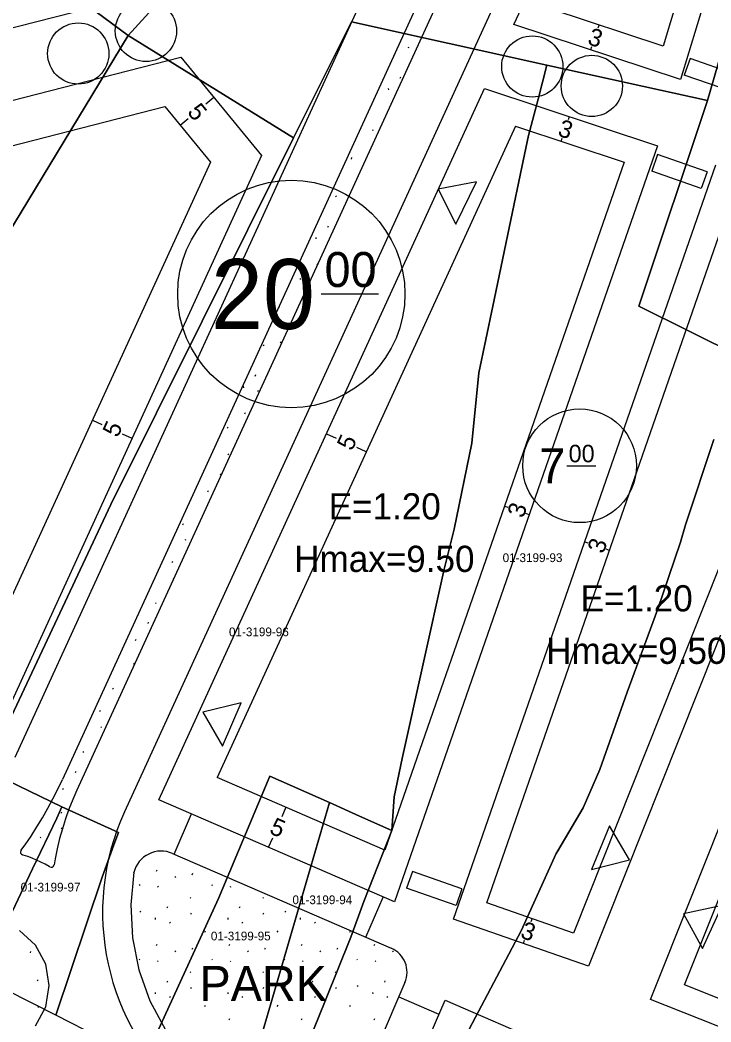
# Model space of a CAD drawing. Extents: x 419396 to 421519, y 4453567 to 4456767.
# Drawn here: x 420905.3 to 420984.3, y 4454414.9 to 4454529.5 of the extents above; entities that cross this region are included whole.
import ezdxf

# ---------------------------------------------------------------- set-up
doc = ezdxf.new("R2010")
doc.units = 0
for name, color, linetype in [('0_KADASTRO', 7, 'Continuous'), ('Level 16', 7, 'Continuous'), ('Level 20', 7, 'Continuous'), ('Level 28', 7, 'Continuous'), ('Level 29', 7, 'Continuous'), ('Level 30', 7, 'Continuous'), ('Level 41', 7, 'Continuous'), ('Level 53', 7, 'Continuous'), ('Level 55', 7, 'Continuous'), ('Level 58', 7, 'Continuous'), ('Level 61', 7, 'Continuous'), ('Level 62', 7, 'Continuous')]:
    doc.layers.add(name, color=color, linetype=linetype)

msp = doc.modelspace()

# ---------------------------------------------------------------- linework, layer by layer
at = {"layer": '0_KADASTRO'}
for points in [[(420906.64, 4454535.82), (420917.23, 4454557.02), (420920.19, 4454567.78), (420955.24, 4454588.12), (420970.25, 4454598.21), (420972.54, 4454590.07), (420959.51, 4454575.32), (420952.33, 4454567.15), (420938.14, 4454550.22), (420917.64, 4454527.67)], [(420917.64, 4454527.67), (420938.14, 4454550.22), (420952.33, 4454567.15), (420959.51, 4454575.32), (420972.54, 4454590.07), (420978.09, 4454579.98), (420986.29, 4454574.29), (420995.77, 4454570.92), (420998.5, 4454570.68), (420983.91, 4454520.25), (420965.53, 4454524.31), (420943.17, 4454529.23), (420936.56, 4454515.98)], [(420872.45, 4454478.46), (420887.66, 4454505.75), (420906.64, 4454535.82), (420917.64, 4454527.67), (420884.15, 4454472.49)], [(420875.72, 4454460.37), (420884.15, 4454472.49), (420917.64, 4454527.67), (420936.56, 4454515.98), (420915.67, 4454474.07), (420901.35, 4454443.68), (420900.07, 4454441.1), (420893.72, 4454444.62), (420893.52, 4454444.73), (420893.44, 4454444.53), (420889.81, 4454435.45), (420882.75, 4454447.45)], [(420892.86, 4454427.27), (420900.07, 4454441.1), (420901.35, 4454443.68), (420910.04, 4454439.5), (420909.48, 4454438.19), (420906.71, 4454432.4), (420901.36, 4454421.22), (420900.81, 4454419.99)], [(420919.48, 4454410.46), (420927.96, 4454429.01), (420933.84, 4454443.01), (420940.66, 4454439.98), (420932.4, 4454411.65), (420927.17, 4454406.36)], [(420900.81, 4454419.99), (420901.36, 4454421.22), (420906.71, 4454432.4), (420909.48, 4454438.19), (420910.04, 4454439.5), (420916.52, 4454436.58), (420916.01, 4454435.17), (420914.66, 4454431.45), (420909.36, 4454415.69)], [(420927.17, 4454406.36), (420932.4, 4454411.65), (420940.66, 4454439.98), (420944.11, 4454438.44), (420947.8, 4454436.81), (420944.6, 4454428.69), (420943.11, 4454424.61), (420940.21, 4454417.4), (420939.41, 4454415.41), (420938.65, 4454413.54), (420937.19, 4454409.81), (420932.47, 4454403.57)]]:
    msp.add_lwpolyline(points, close=True, dxfattribs=at)
for points in [[(420987.64, 4454490.99), (420976.05, 4454496.75), (420983.91, 4454520.25), (420998.5, 4454570.68)], [(420914.43, 4454413.1), (420909.36, 4454415.69), (420914.66, 4454431.45), (420916.01, 4454435.17), (420916.52, 4454436.58), (420910.04, 4454439.5), (420901.35, 4454443.68), (420915.67, 4454474.07), (420936.56, 4454515.98), (420943.17, 4454529.23), (420965.53, 4454524.31), (420964.54, 4454520.39), (420963.44, 4454516.24), (420962.68, 4454512.64), (420961.41, 4454506.62), (420959.34, 4454496.75), (420957.73, 4454489.12), (420956.94, 4454481.08), (420954.92, 4454471.23), (420953.78, 4454466.67), (420948.97, 4454445.03), (420948.06, 4454440.66), (420947.8, 4454436.81), (420944.11, 4454438.44), (420940.66, 4454439.98), (420933.84, 4454443.01), (420927.96, 4454429.01), (420919.48, 4454410.46)], [(420938.65, 4454413.54), (420939.41, 4454415.41), (420940.21, 4454417.4), (420943.11, 4454424.61), (420944.6, 4454428.69), (420947.8, 4454436.81), (420948.06, 4454440.66), (420948.97, 4454445.03), (420953.78, 4454466.67), (420954.92, 4454471.23), (420956.94, 4454481.08), (420957.73, 4454489.12), (420959.34, 4454496.75), (420961.41, 4454506.62), (420962.68, 4454512.64), (420963.44, 4454516.24), (420964.54, 4454520.39), (420965.53, 4454524.31), (420983.91, 4454520.25), (420976.05, 4454496.75), (420987.64, 4454490.99)], [(420984.62, 4454481.48), (420981.39, 4454471.73), (420980.83, 4454469.75), (420978.19, 4454462.02), (420974.71, 4454452.59), (420971.59, 4454443.76), (420969.67, 4454439.4), (420966.77, 4454434.46), (420966.6, 4454434.17), (420962.58, 4454425.32), (420957.71, 4454416.09), (420955.58, 4454412.07)], [(420984.66, 4454392.57), (420982.11, 4454394.92), (420980.78, 4454395.72), (420973.77, 4454400.74), (420966.06, 4454405.72), (420955.58, 4454412.07), (420957.71, 4454416.09), (420962.58, 4454425.32), (420966.6, 4454434.17), (420966.77, 4454434.46), (420969.67, 4454439.4), (420971.59, 4454443.76), (420974.71, 4454452.59), (420978.19, 4454462.02), (420980.83, 4454469.75), (420981.39, 4454471.73), (420984.62, 4454481.48)]]:
    msp.add_lwpolyline(points, dxfattribs=at)
at = {"layer": 'Level 16'}
for p, q in [((420957.5, 4454510.95), (420953.08, 4454510.1)), ((420955.13, 4454506.1), (420957.5, 4454510.95)), ((420953.08, 4454510.1), (420955.13, 4454506.1)), ((420930.55, 4454451.39), (420926.18, 4454450.34)), ((420928.41, 4454446.44), (420930.55, 4454451.39)), ((420926.18, 4454450.34), (420928.41, 4454446.44)), ((420972.69, 4454437.31), (420970.63, 4454432.32)), ((420974.98, 4454433.44), (420972.69, 4454437.31)), ((420970.63, 4454432.32), (420974.98, 4454433.44)), ((420985.57, 4454428.2), (420981.17, 4454427.25)), ((420983.32, 4454423.29), (420985.57, 4454428.2)), ((420981.17, 4454427.25), (420983.32, 4454423.29))]:
    msp.add_line(p, q, dxfattribs=at)
at = {"layer": 'Level 20'}
for p, q in [((420991.54, 4454568.57), (420978.84, 4454526.46)), ((420978.84, 4454526.46), (420965.89, 4454530.74)), ((420971.5, 4454528.89), (420971.37, 4454528.51)), ((420970.56, 4454526.04), (420970.68, 4454526.42)), ((420864.46, 4454504.89), (420921.83, 4454519.57)), ((420921.83, 4454519.57), (420927.05, 4454513.19)), ((420927.45, 4454520.6), (420926.52, 4454519.84)), ((420968.09, 4454518.43), (420967.97, 4454518.05)), ((420923.58, 4454517.44), (420924.51, 4454518.2)), ((420961.93, 4454517.3), (420927.83, 4454442.86)), ((420961.93, 4454517.3), (420974.37, 4454513.19)), ((420967.15, 4454515.58), (420967.28, 4454515.96)), ((420927.05, 4454513.19), (420900.02, 4454454.2)), ((420974.37, 4454513.19), (420947.01, 4454434.55)), ((420958.67, 4454428.51), (420986.71, 4454509.11)), ((421000.25, 4454504.63), (420968.57, 4454425.07)), ((420981.28, 4454419.15), (421013.57, 4454500.22)), ((420913.54, 4454483.7), (420914.63, 4454483.2)), ((420918.08, 4454481.61), (420916.99, 4454482.11)), ((420940.33, 4454482.16), (420941.42, 4454481.66)), ((420944.88, 4454480.08), (420943.79, 4454480.58)), ((420960.69, 4454473.87), (420961.07, 4454473.74)), ((420963.52, 4454472.89), (420963.14, 4454473.02)), ((420969.86, 4454469.8), (420970.23, 4454469.67)), ((420972.69, 4454468.81), (420972.31, 4454468.94)), ((420947.01, 4454434.55), (420927.83, 4454442.86)), ((420935.68, 4454439.46), (420935.21, 4454438.35)), ((420933.7, 4454434.87), (420934.17, 4454435.97)), ((420968.57, 4454425.07), (420958.67, 4454428.51)), ((420963.84, 4454426.72), (420963.71, 4454426.34)), ((420962.85, 4454423.88), (420962.98, 4454424.26)), ((420994.5, 4454413.89), (420981.28, 4454419.15))]:
    msp.add_line(p, q, dxfattribs=at)
at = {"layer": 'Level 28'}
for p, q in [((420948.12, 4454428.62), (420921.15, 4454440.29)), ((420922.89, 4454434.09), (420924.88, 4454438.68)), ((420922.72, 4454434.17), (420947.73, 4454423.34)), ((420918.3, 4454432.04), (420917.94, 4454428.3)), ((420918.29, 4454431.98), (420918.3, 4454432.04)), ((420944.82, 4454424.61), (420946.8, 4454429.19)), ((420917.94, 4454428.3), (420918.13, 4454424.54)), ((420970.29, 4454421.29), (420954.85, 4454426.67)), ((420918.13, 4454424.54), (420918.86, 4454420.86)), ((420918.86, 4454420.86), (420920.13, 4454417.32)), ((420949.3, 4454419.4), (420941.32, 4454400.98)), ((420948.6, 4454417.79), (420953.19, 4454415.8)), ((420920.13, 4454417.32), (420921.91, 4454414.01)), ((420943.67, 4454393.82), (420953.89, 4454417.41)), ((420953.89, 4454417.41), (421018.94, 4454389.26)), ((420996.25, 4454409.96), (420977.39, 4454417.47))]:
    msp.add_line(p, q, dxfattribs=at)
for centre, radius, start, end in [((420921.43, 4454431.2), 3.24, 66.5987, 165.9829), ((420946.54, 4454420.59), 3, 336.5987, 66.5987)]:
    msp.add_arc(centre, radius, start, end, dxfattribs=at)
at = {"layer": 'Level 29'}
for p, q in [((420961.77, 4454528.95), (420982.7, 4454574.65)), ((420995.26, 4454570.5), (420980.82, 4454522.64)), ((420929.87, 4454535.05), (420858.07, 4454516.68)), ((420980.82, 4454522.64), (420961.77, 4454528.95)), ((420860.21, 4454508.97), (420923.68, 4454525.21)), ((420923.68, 4454525.21), (420932.9, 4454513.95)), ((420921.15, 4454440.29), (420958.41, 4454521.63)), ((420958.41, 4454521.63), (420978.2, 4454515.08)), ((420978.2, 4454515.08), (420948.12, 4454428.62)), ((420932.9, 4454513.95), (420902.44, 4454447.47)), ((420954.85, 4454426.67), (420984.85, 4454512.88)), ((421004.22, 4454506.48), (420970.29, 4454421.29)), ((420977.39, 4454417.47), (421011.83, 4454503.96))]:
    msp.add_line(p, q, dxfattribs=at)
at = {"layer": 'Level 41'}
for p, q in [((420949.65, 4454526.37), (420949.72, 4454526.26)), ((420948.76, 4454522.79), (420948.84, 4454522.95)), ((420947.39, 4454521.62), (420947.41, 4454521.46)), ((420945.57, 4454516.93), (420945.64, 4454516.82)), ((420943.17, 4454513.56), (420943.24, 4454513.72)), ((420941.36, 4454509.35), (420941.43, 4454509.24)), ((420940.47, 4454505.77), (420940.54, 4454505.93)), ((420939.1, 4454504.6), (420939.12, 4454504.44)), ((420939.27, 4454501.46), (420939.34, 4454501.62)), ((420937.28, 4454499.91), (420937.35, 4454499.8)), ((420934.88, 4454496.54), (420934.95, 4454496.7)), ((420933.07, 4454492.33), (420933.14, 4454492.22)), ((420935.06, 4454492.54), (420935.13, 4454492.7)), ((420932.18, 4454488.75), (420932.25, 4454488.91)), ((420930.81, 4454487.58), (420930.83, 4454487.42)), ((420932.44, 4454487.11), (420932.51, 4454487)), ((420930.97, 4454484.44), (420931.04, 4454484.6)), ((420928.98, 4454482.89), (420929.05, 4454482.78)), ((420929.05, 4454479.86), (420929.12, 4454479.75)), ((420928.2, 4454477.46), (420928.27, 4454477.62)), ((420926.76, 4454475.52), (420926.83, 4454475.68)), ((420923.89, 4454471.73), (420923.96, 4454471.89)), ((420924.14, 4454470.09), (420924.21, 4454469.98)), ((420922.68, 4454467.42), (420922.75, 4454467.58)), ((420920.74, 4454465.8), (420920.76, 4454465.76)), ((420922.79, 4454465.68), (420922.84, 4454465.6)), ((420920.76, 4454462.84), (420920.83, 4454462.73)), ((420919.91, 4454460.44), (420919.98, 4454460.6)), ((420918.47, 4454458.5), (420918.54, 4454458.66)), ((420918.23, 4454455.91), (420918.3, 4454455.8)), ((420915.85, 4454453.07), (420915.92, 4454452.96)), ((420914.39, 4454450.4), (420914.46, 4454450.56)), ((420914.5, 4454448.66), (420914.57, 4454448.55)), ((420912.46, 4454445.82), (420912.53, 4454445.71)), ((420911.61, 4454443.42), (420911.69, 4454443.58)), ((420910.18, 4454441.48), (420910.25, 4454441.64)), ((420909.94, 4454438.89), (420910.01, 4454438.78)), ((420910, 4454436.97), (420910.07, 4454437.13)), ((420907.56, 4454436.05), (420907.63, 4454435.94)), ((420920.89, 4454432.15), (420920.96, 4454432.31)), ((420922.99, 4454431.54), (420923.06, 4454431.43)), ((420924.97, 4454431.74), (420925.04, 4454431.9)), ((420918.9, 4454430.61), (420918.97, 4454430.5)), ((420921, 4454430.41), (420921.07, 4454430.31)), ((420927.19, 4454430.61), (420927.26, 4454430.5)), ((420929.29, 4454430.41), (420929.36, 4454430.31)), ((420924.74, 4454429.15), (420924.81, 4454429.05)), ((420933.03, 4454429.15), (420933.1, 4454429.05)), ((420922.1, 4454427.96), (420922.17, 4454428.12)), ((420930.39, 4454427.96), (420930.46, 4454428.12)), ((420918.97, 4454427.58), (420919.04, 4454427.47)), ((420920.73, 4454426.79), (420920.74, 4454426.63)), ((420924.8, 4454427.23), (420924.87, 4454427.39)), ((420927.26, 4454427.58), (420927.33, 4454427.47)), ((420929.02, 4454426.79), (420929.04, 4454426.63)), ((420933.09, 4454427.23), (420933.16, 4454427.39)), ((420935.55, 4454427.58), (420935.62, 4454427.47)), ((420937.31, 4454426.79), (420937.33, 4454426.63)), ((420922.36, 4454426.32), (420922.43, 4454426.21)), ((420930.65, 4454426.32), (420930.72, 4454426.21)), ((420938.94, 4454426.32), (420939.01, 4454426.21)), ((420918.12, 4454425.17), (420918.19, 4454425.33)), ((420926.41, 4454425.17), (420926.48, 4454425.33)), ((420934.7, 4454425.17), (420934.78, 4454425.33)), ((420943, 4454425.17), (420943.07, 4454425.33)), ((420920.89, 4454423.64), (420920.96, 4454423.8)), ((420924.97, 4454423.23), (420925.04, 4454423.39)), ((420929.18, 4454423.64), (420929.25, 4454423.8)), ((420933.27, 4454423.23), (420933.34, 4454423.39)), ((420937.48, 4454423.64), (420937.55, 4454423.8)), ((420941.56, 4454423.23), (420941.63, 4454423.39)), ((420945.77, 4454423.64), (420945.84, 4454423.8)), ((420906.45, 4454422.79), (420906.52, 4454422.95)), ((420922.99, 4454423.03), (420923.06, 4454422.92)), ((420931.28, 4454423.03), (420931.35, 4454422.92)), ((420939.57, 4454423.03), (420939.64, 4454422.92)), ((420947.86, 4454423.03), (420947.94, 4454422.92)), ((420918.9, 4454422.1), (420918.97, 4454421.99)), ((420921, 4454421.9), (420921.07, 4454421.8)), ((420927.19, 4454422.1), (420927.26, 4454421.99)), ((420929.29, 4454421.9), (420929.36, 4454421.8)), ((420935.49, 4454422.1), (420935.56, 4454421.99)), ((420937.59, 4454421.9), (420937.66, 4454421.8)), ((420943.78, 4454422.1), (420943.85, 4454421.99)), ((420945.88, 4454421.9), (420945.95, 4454421.8)), ((420924.74, 4454420.64), (420924.81, 4454420.54)), ((420933.03, 4454420.64), (420933.1, 4454420.54)), ((420941.32, 4454420.64), (420941.39, 4454420.54)), ((420907.23, 4454419.71), (420907.3, 4454419.6)), ((420922.1, 4454419.45), (420922.17, 4454419.61)), ((420924.8, 4454418.72), (420924.87, 4454418.88)), ((420927.26, 4454419.07), (420927.33, 4454418.96)), ((420930.39, 4454419.45), (420930.46, 4454419.61)), ((420933.09, 4454418.72), (420933.16, 4454418.88)), ((420935.55, 4454419.07), (420935.62, 4454418.96)), ((420938.68, 4454419.45), (420938.75, 4454419.61)), ((420941.38, 4454418.72), (420941.45, 4454418.88)), ((420943.85, 4454419.07), (420943.92, 4454418.96)), ((420946.98, 4454419.45), (420947.05, 4454419.61)), ((420920.73, 4454418.28), (420920.74, 4454418.12)), ((420922.36, 4454417.81), (420922.43, 4454417.7)), ((420929.02, 4454418.28), (420929.04, 4454418.12)), ((420930.65, 4454417.81), (420930.72, 4454417.7)), ((420937.31, 4454418.28), (420937.33, 4454418.12)), ((420938.94, 4454417.81), (420939.01, 4454417.7)), ((420945.6, 4454418.28), (420945.62, 4454418.12)), ((420947.23, 4454417.81), (420947.3, 4454417.7)), ((420907.3, 4454416.68), (420907.37, 4454416.57)), ((420926.41, 4454416.66), (420926.48, 4454416.82)), ((420934.7, 4454416.66), (420934.78, 4454416.82)), ((420943, 4454416.66), (420943.07, 4454416.82)), ((420929.18, 4454415.13), (420929.25, 4454415.29)), ((420937.48, 4454415.13), (420937.55, 4454415.29)), ((420945.77, 4454415.13), (420945.84, 4454415.29))]:
    msp.add_line(p, q, dxfattribs=at)
at = {"layer": 'Level 53'}
for p, q in [((420981.91, 4454525.05), (420981.25, 4454523.16)), ((420987.58, 4454523.07), (420981.91, 4454525.05)), ((420986.92, 4454521.18), (420981.25, 4454523.16)), ((420978.18, 4454514.06), (420977.52, 4454512.17)), ((420983.85, 4454512.08), (420978.18, 4454514.06)), ((420983.19, 4454510.2), (420977.52, 4454512.17)), ((420983.85, 4454512.08), (420983.19, 4454510.2)), ((420950.15, 4454432.09), (420949.49, 4454430.2)), ((420955.81, 4454430.11), (420950.15, 4454432.09)), ((420955.16, 4454428.22), (420949.49, 4454430.2)), ((420955.81, 4454430.11), (420955.16, 4454428.22))]:
    msp.add_line(p, q, dxfattribs=at)
at = {"layer": 'Level 55'}
for centre in [(420919.67, 4454528.21), (420911.93, 4454525.62), (420963.86, 4454524.14), (420970.67, 4454521.92)]:
    msp.add_circle(centre, 3.5, dxfattribs=at)
at = {"layer": 'Level 58'}
for p, q in [((420939.7, 4454498.13), (420946.29, 4454498.13)), ((420967.82, 4454478.49), (420971.12, 4454478.49))]:
    msp.add_line(p, q, dxfattribs=at)
for centre, radius in [((420936.3, 4454498.13), 13), ((420969.27, 4454478.49), 6.5)]:
    msp.add_circle(centre, radius, dxfattribs=at)
at = {"layer": 'Level 62'}
for p, q in [((420986.78, 4454624.36), (420904.67, 4454445.13)), ((420992.23, 4454621.86), (420910.12, 4454442.63)), ((420992.14, 4454616.86), (420911.77, 4454441.42)), ((420997.6, 4454614.36), (420917.22, 4454438.92)), ((420909.6, 4454441.52), (420910.12, 4454442.63)), ((420909.04, 4454440.42), (420909.6, 4454441.52)), ((420911.77, 4454441.42), (420911.29, 4454440.33)), ((420907.84, 4454438.26), (420908.45, 4454439.33)), ((420908.45, 4454439.33), (420909.04, 4454440.42)), ((420911.29, 4454440.33), (420910.86, 4454439.24)), ((420907.2, 4454437.2), (420907.84, 4454438.26)), ((420910.86, 4454439.24), (420910.46, 4454438.12)), ((420906.53, 4454436.16), (420907.2, 4454437.2)), ((420910.11, 4454437), (420909.79, 4454435.86)), ((420910.46, 4454438.12), (420910.11, 4454437)), ((420905.84, 4454435.14), (420906.53, 4454436.16)), ((420909.79, 4454435.86), (420909.51, 4454434.71)), ((420905.38, 4454434.5), (420905.84, 4454435.14)), ((420909.51, 4454434.71), (420909.28, 4454433.56)), ((420905.64, 4454433.98), (420905.54, 4454434.01)), ((420906.15, 4454433.81), (420905.64, 4454433.98)), ((420906.66, 4454433.62), (420906.15, 4454433.81)), ((420907.16, 4454433.41), (420906.66, 4454433.62)), ((420907.66, 4454433.18), (420907.16, 4454433.41)), ((420908.14, 4454432.93), (420907.66, 4454433.18)), ((420908.62, 4454432.67), (420908.14, 4454432.93)), ((420908.69, 4454432.63), (420908.62, 4454432.67)), ((420909.28, 4454433.56), (420909.16, 4454432.85)), ((420907.04, 4454423.69), (420905.22, 4454425.37)), ((420908.21, 4454421.52), (420907.04, 4454423.69)), ((420908.62, 4454419.09), (420908.21, 4454421.52)), ((420908.21, 4454416.65), (420908.62, 4454419.09)), ((420908.62, 4454419.09), (420908.62, 4454419.09)), ((420907.04, 4454414.48), (420908.21, 4454416.65))]:
    msp.add_line(p, q, dxfattribs=at)
for centre, radius, start, end in [((420942.28, 4454427.43), 27.57, 155.3866, 229.2728), ((420905.64, 4454434.32), 0.319, 144.3316, 253.2571), ((420908.85, 4454432.9), 0.317, 239.2446, 350.4968)]:
    msp.add_arc(centre, radius, start, end, dxfattribs=at)

# ---------------------------------------------------------------- texts
at = {"layer": '0_KADASTRO'}
for s, p in [('01-3199-93', (420960.47, 4454467.48)), ('01-3199-96', (420929.17, 4454459)), ('01-3199-97', (420905.34, 4454429.82)), ('01-3199-94', (420936.43, 4454428.37)), ('01-3199-95', (420927.1, 4454424.23))]:
    msp.add_text(s, height=1, dxfattribs=at).set_placement(p)
at = {"layer": 'Level 20'}
for s, rotation, p in [('3', 341.6948, (420970.08, 4454526.72)), ('5', 309.2802, (420924.32, 4454518.9)), ('3', 341.6948, (420966.67, 4454516.26)), ('5', 65.3866, (420916.44, 4454481.63)), ('5', 65.3866, (420943.24, 4454480.1)), ('3', 70.8159, (420962.83, 4454472.42)), ('3', 70.8159, (420972, 4454468.35)), ('5', 336.5987, (420933.68, 4454436.51)), ('3', 340.8159, (420962.39, 4454424.57))]:
    msp.add_text(s, height=2, rotation=rotation, dxfattribs=at).set_placement(p)
at = {"layer": 'Level 30'}
for s, p in [('E=1.20', (420940.57, 4454472.35)), ('Hmax=9.50', (420936.63, 4454466.35)), ('E=1.20', (420969.39, 4454461.84)), ('Hmax=9.50', (420965.45, 4454455.84))]:
    msp.add_text(s, height=3, dxfattribs=at).set_placement(p)
at = {"layer": 'Level 58'}
for s, height, p in [('00', 3.997, (420940.1, 4454498.93)), ('20', 7.993, (420927.11, 4454494.13)), ('00', 1.998, (420968.02, 4454478.89)), ('7', 4, (420964.67, 4454476.49))]:
    msp.add_text(s, height=height, dxfattribs=at).set_placement(p)
at = {"layer": 'Level 61'}
msp.add_text('PARK', height=4, dxfattribs=at).set_placement((420925.8, 4454417.31))

doc.saveas('drawing.dxf')
